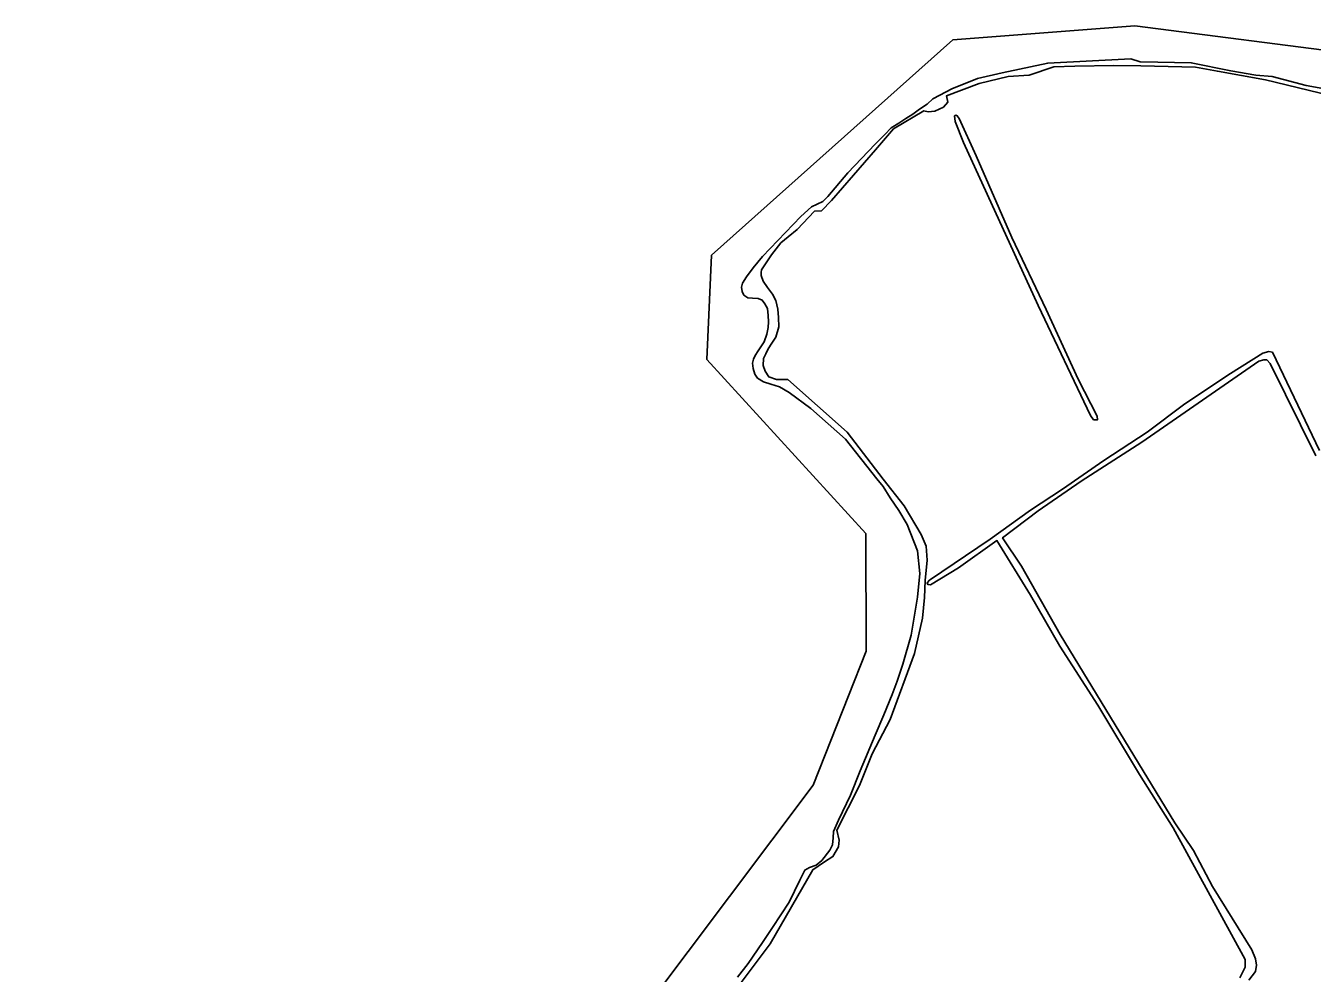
# Model space of a CAD drawing. Extents: x 162722 to 165104, y 384719 to 386284.
# Drawn here: x 163314.1 to 163587.3, y 386067.1 to 386268.3 of the extents above; entities that cross this region are included whole.
import ezdxf

# ---------------------------------------------------------------- set-up
doc = ezdxf.new("R2010")
doc.units = 0
for name, color, linetype in [('IMGEO_Gemengd_bos', 7, 'Continuous'), ('IMGEO_Oever', 7, 'Continuous'), ('IMGEO_Rivier', 7, 'Continuous'), ('IMGEO_Waterloop', 7, 'Continuous')]:
    doc.layers.add(name, color=color, linetype=linetype)

msp = doc.modelspace()

# ---------------------------------------------------------------- linework, layer by layer
at = {"layer": 'IMGEO_Gemengd_bos'}
for points in [[(163591.09, 386253.49), (163577.36, 386256.83), (163567.19, 386258.64), (163562.53, 386259.51), (163550.92, 386259.78), (163545.2, 386259.86), (163536.87, 386259.75), (163532.41, 386259.62), (163527.23, 386257.83), (163522.72, 386257.52), (163516.59, 386256.05), (163509.67, 386253.44), (163509.91, 386252.06), (163508.97, 386250.99), (163507.15, 386250.14), (163505.76, 386250.01), (163504.84, 386250.23), (163498.41, 386246.41), (163494.53, 386241.93), (163485.21, 386231.17), (163483.09, 386229.02), (163481.61, 386228.91), (163477.9, 386225.03), (163476.03, 386223.49), (163474.48, 386222.21), (163472.51, 386219.64), (163471.18, 386217.78), (163470.32, 386216.49), (163470.31, 386215.92), (163470.3, 386215.29), (163470.69, 386214.04), (163471.62, 386212.71), (163472.72, 386211.3), (163473.38, 386209.95), (163473.83, 386208.1), (163473.99, 386206.33), (163474.02, 386204.38), (163473.37, 386202.21), (163472.23, 386200.51), (163471.73, 386199.55), (163471.29, 386198.65), (163470.79, 386197.63), (163470.7, 386196.14), (163471.14, 386194.93), (163471.91, 386193.77), (163473.53, 386193.21), (163474.43, 386193.2), (163475.96, 386193.18), (163488.55, 386182.01), (163496.21, 386172.04), (163500.65, 386166.37), (163504.26, 386160.28), (163505.29, 386157.79), (163505.56, 386154.82), (163505.11, 386150.53), (163504.99, 386146.9), (163504.54, 386142.51), (163502.86, 386134.99), (163497.68, 386121.02), (163493.89, 386113.69), (163491.14, 386107.01), (163486.34, 386097.51), (163486.86, 386095.36), (163486.71, 386093.92), (163485.52, 386091.89), (163483.72, 386090.76), (163481.27, 386089.07), (163472.19, 386073.32), (163460.96, 386058.37)], [(163571.96, 386066.12), (163573.1, 386068.4), (163573.09, 386070.05), (163557.75, 386097.99), (163550.61, 386109.32), (163541.79, 386124.05), (163533.74, 386136.54), (163527.49, 386147.41), (163520.34, 386158.97), (163512.22, 386153.2), (163506.26, 386149.62), (163505.7, 386149.65), (163505.57, 386150), (163506.05, 386150.59), (163518.9, 386159.28), (163527.48, 386165.45), (163534.31, 386169.92), (163543.04, 386175.97), (163552.23, 386181.99), (163560.23, 386188.03), (163569.92, 386194.43), (163576.8, 386198.75), (163578.07, 386199.16), (163578.86, 386199.01), (163588.82, 386178.13)], [(163588.06, 386176.96), (163578.35, 386196.62), (163577.64, 386197.38), (163577.01, 386197.36), (163575.99, 386197.08), (163551.09, 386179.9), (163538.22, 386171.6), (163529.08, 386165.27), (163521.54, 386159.6), (163525.55, 386153.56), (163533.79, 386139.06), (163558.16, 386099.03), (163562.09, 386093.14), (163566.12, 386085.54), (163574.51, 386072.11), (163575.28, 386070.17), (163575.44, 386068.83), (163575.28, 386067.48), (163573.86, 386065.62)]]:
    msp.add_lwpolyline(points, dxfattribs=at)
msp.add_lwpolyline([(163541.65, 386185.42), (163541.69, 386184.6), (163540.88, 386184.63), (163540.22, 386185.54), (163529.11, 386208.91), (163513.27, 386243.55), (163511.49, 386247.97), (163511.34, 386249.16), (163511.62, 386249.31), (163511.93, 386249.19), (163512.36, 386248.65), (163515.97, 386240.7), (163523.49, 386223.31), (163530.81, 386208.07), (163537.62, 386193.26)], close=True, dxfattribs=at)
at = {"layer": 'IMGEO_Oever'}
for points in [[(163590.34, 386254.85), (163585.99, 386255.59), (163578.8, 386257.56), (163575.35, 386257.83), (163570.01, 386258.77), (163561.63, 386260.46), (163554.55, 386260.58), (163550.75, 386260.66), (163548.78, 386261.3), (163531.16, 386260.38), (163521.47, 386258.28), (163516.25, 386257.09), (163510.74, 386254.88), (163508.25, 386253.6), (163506.77, 386252.8), (163505.52, 386251.65), (163503.91, 386250.58), (163502.48, 386249.57), (163500.98, 386248.63), (163499.54, 386247.64), (163497.88, 386246.6), (163496.54, 386245.24), (163494.46, 386243.15), (163488.7, 386237.05), (163484.41, 386232.02), (163483.41, 386231.02), (163480.99, 386229.85), (163478.7, 386227.78), (163470.57, 386219.3), (163468.56, 386216.9), (163467.2, 386214.98), (163466.29, 386213.64), (163466.09, 386212.81), (163466.26, 386211.91), (163466.6, 386211.1), (163467.48, 386210.54), (163468.44, 386210.49), (163469.65, 386210.38), (163470.53, 386210.01), (163471.09, 386209.29), (163471.6, 386208.27), (163471.79, 386206.81), (163471.87, 386205.42), (163471.8, 386204.2), (163471.48, 386202.84), (163470.89, 386201.21), (163469.68, 386199.3), (163469.04, 386198.3), (163468.64, 386197.48), (163468.46, 386196.67), (163468.59, 386195.54), (163468.93, 386194.29), (163469.49, 386193.49), (163470.81, 386192.69), (163472.37, 386192.18), (163474.21, 386191.61), (163476.26, 386190.42), (163480.81, 386187.01), (163488.21, 386180.52), (163494.83, 386172.1), (163496.22, 386170.45), (163497.7, 386168.07), (163499.51, 386165.36), (163501.32, 386162.4), (163503.51, 386156.82), (163504.01, 386151.97), (163503.47, 386146.96), (163502.12, 386138.93), (163500.39, 386132.73), (163499.18, 386129.14), (163498.11, 386126.3), (163496.35, 386121.99), (163494.5, 386117.64), (163491.3, 386110.08), (163489.28, 386104.91), (163486.72, 386099.61), (163485.64, 386097.19), (163485.58, 386095.84), (163485.4, 386094.37), (163484.89, 386093.21), (163483.15, 386091.05), (163481.95, 386090.09), (163480.58, 386089.55), (163479.56, 386089.03), (163478.51, 386086.88), (163476.21, 386082.17), (163472.71, 386076.8), (163470.54, 386073.64), (163467.54, 386069.2), (163465.24, 386066.24)], [(163460.96, 386058.37), (163472.19, 386073.32), (163481.27, 386089.07), (163483.72, 386090.76), (163485.52, 386091.89), (163486.71, 386093.92), (163486.86, 386095.36), (163486.34, 386097.51), (163491.14, 386107.01), (163493.89, 386113.69), (163497.68, 386121.02), (163502.86, 386134.99), (163504.54, 386142.51), (163504.99, 386146.9), (163505.11, 386150.53), (163505.56, 386154.82), (163505.29, 386157.79), (163504.26, 386160.28), (163500.65, 386166.37), (163496.21, 386172.04), (163488.55, 386182.01), (163475.96, 386193.18), (163474.43, 386193.2), (163473.53, 386193.21), (163471.91, 386193.77), (163471.14, 386194.93), (163470.7, 386196.14), (163470.79, 386197.63), (163471.29, 386198.65), (163471.73, 386199.55), (163472.23, 386200.51), (163473.37, 386202.21), (163474.02, 386204.38), (163473.99, 386206.33), (163473.83, 386208.1), (163473.38, 386209.95), (163472.72, 386211.3), (163471.62, 386212.71), (163470.69, 386214.04), (163470.3, 386215.29), (163470.31, 386215.92), (163470.32, 386216.49), (163471.18, 386217.78), (163472.51, 386219.64), (163474.48, 386222.21), (163476.03, 386223.49), (163477.9, 386225.03), (163481.61, 386228.91), (163483.09, 386229.02), (163485.21, 386231.17), (163494.53, 386241.93), (163498.41, 386246.41), (163504.84, 386250.23), (163505.76, 386250.01), (163507.15, 386250.14), (163508.97, 386250.99), (163509.91, 386252.06), (163509.67, 386253.44), (163516.59, 386256.05), (163522.72, 386257.52), (163527.23, 386257.83), (163532.41, 386259.62), (163536.87, 386259.75), (163545.2, 386259.86), (163550.92, 386259.78), (163562.53, 386259.51), (163567.19, 386258.64), (163577.36, 386256.83), (163591.09, 386253.49)]]:
    msp.add_lwpolyline(points, dxfattribs=at)
at = {"layer": 'IMGEO_Rivier'}
for points in [[(163691.71, 386250.06), (163549.65, 386268.32), (163510.98, 386265.3), (163459.74, 386219.58), (163458.74, 386197.47), (163492.48, 386160.5), (163492.58, 386135.48), (163481.34, 386107.02), (163428.25, 386036.39), (163370.98, 386001.09), (163322.26, 385971.06), (163161.02, 385967.55)], [(163465.24, 386066.24), (163467.54, 386069.2), (163470.54, 386073.64), (163472.71, 386076.8), (163476.21, 386082.17), (163478.51, 386086.88), (163479.56, 386089.03), (163480.58, 386089.55), (163481.95, 386090.09), (163483.15, 386091.05), (163484.89, 386093.21), (163485.4, 386094.37), (163485.58, 386095.84), (163485.64, 386097.19), (163486.72, 386099.61), (163489.28, 386104.91), (163491.3, 386110.08), (163494.5, 386117.64), (163496.35, 386121.99), (163498.11, 386126.3), (163499.18, 386129.14), (163500.39, 386132.73), (163502.12, 386138.93), (163503.47, 386146.96), (163504.01, 386151.97), (163503.51, 386156.82), (163501.32, 386162.4), (163499.51, 386165.36), (163497.7, 386168.07), (163496.22, 386170.45), (163494.83, 386172.1), (163488.21, 386180.52), (163480.81, 386187.01), (163476.26, 386190.42), (163474.21, 386191.61), (163472.37, 386192.18), (163470.81, 386192.69), (163469.49, 386193.49), (163468.93, 386194.29), (163468.59, 386195.54), (163468.46, 386196.67), (163468.64, 386197.48), (163469.04, 386198.3), (163469.68, 386199.3), (163470.89, 386201.21), (163471.48, 386202.84), (163471.8, 386204.2), (163471.87, 386205.42), (163471.79, 386206.81), (163471.6, 386208.27), (163471.09, 386209.29), (163470.53, 386210.01), (163469.65, 386210.38), (163468.44, 386210.49), (163467.48, 386210.54), (163466.6, 386211.1), (163466.26, 386211.91), (163466.09, 386212.81), (163466.29, 386213.64), (163467.2, 386214.98), (163468.56, 386216.9), (163470.57, 386219.3), (163478.7, 386227.78), (163480.99, 386229.85), (163483.41, 386231.02), (163484.41, 386232.02), (163488.7, 386237.05), (163494.46, 386243.15), (163496.54, 386245.24), (163497.88, 386246.6), (163499.54, 386247.64), (163500.98, 386248.63), (163502.48, 386249.57), (163503.91, 386250.58), (163505.52, 386251.65), (163506.77, 386252.8), (163508.25, 386253.6), (163510.74, 386254.88), (163516.25, 386257.09), (163521.47, 386258.28), (163531.16, 386260.38), (163548.78, 386261.3), (163550.75, 386260.66), (163554.55, 386260.58), (163561.63, 386260.46), (163570.01, 386258.77), (163575.35, 386257.83), (163578.8, 386257.56), (163585.99, 386255.59), (163590.34, 386254.85)]]:
    msp.add_lwpolyline(points, dxfattribs=at)
at = {"layer": 'IMGEO_Waterloop'}
msp.add_lwpolyline([(163541.65, 386185.42), (163537.62, 386193.26), (163530.81, 386208.07), (163523.49, 386223.31), (163515.97, 386240.7), (163512.36, 386248.65), (163511.93, 386249.19), (163511.62, 386249.31), (163511.34, 386249.16), (163511.49, 386247.97), (163513.27, 386243.55), (163529.11, 386208.91), (163540.22, 386185.54), (163540.88, 386184.63), (163541.69, 386184.6)], close=True, dxfattribs=at)
for points in [[(163588.82, 386178.13), (163578.86, 386199.01), (163578.07, 386199.16), (163576.8, 386198.75), (163569.92, 386194.43), (163560.23, 386188.03), (163552.23, 386181.99), (163543.04, 386175.97), (163534.31, 386169.92), (163527.48, 386165.45), (163518.9, 386159.28), (163506.05, 386150.59), (163505.57, 386150), (163505.7, 386149.65), (163506.26, 386149.62), (163512.22, 386153.2), (163520.34, 386158.97), (163527.49, 386147.41), (163533.74, 386136.54), (163541.79, 386124.05), (163550.61, 386109.32), (163557.75, 386097.99), (163573.09, 386070.05), (163573.1, 386068.4), (163571.96, 386066.12)], [(163573.86, 386065.62), (163575.28, 386067.48), (163575.44, 386068.83), (163575.28, 386070.17), (163574.51, 386072.11), (163566.12, 386085.54), (163562.09, 386093.14), (163558.16, 386099.03), (163533.79, 386139.06), (163525.55, 386153.56), (163521.54, 386159.6), (163529.08, 386165.27), (163538.22, 386171.6), (163551.09, 386179.9), (163575.99, 386197.08), (163577.01, 386197.36), (163577.64, 386197.38), (163578.35, 386196.62), (163588.06, 386176.96)]]:
    msp.add_lwpolyline(points, dxfattribs=at)

doc.saveas('drawing.dxf')
